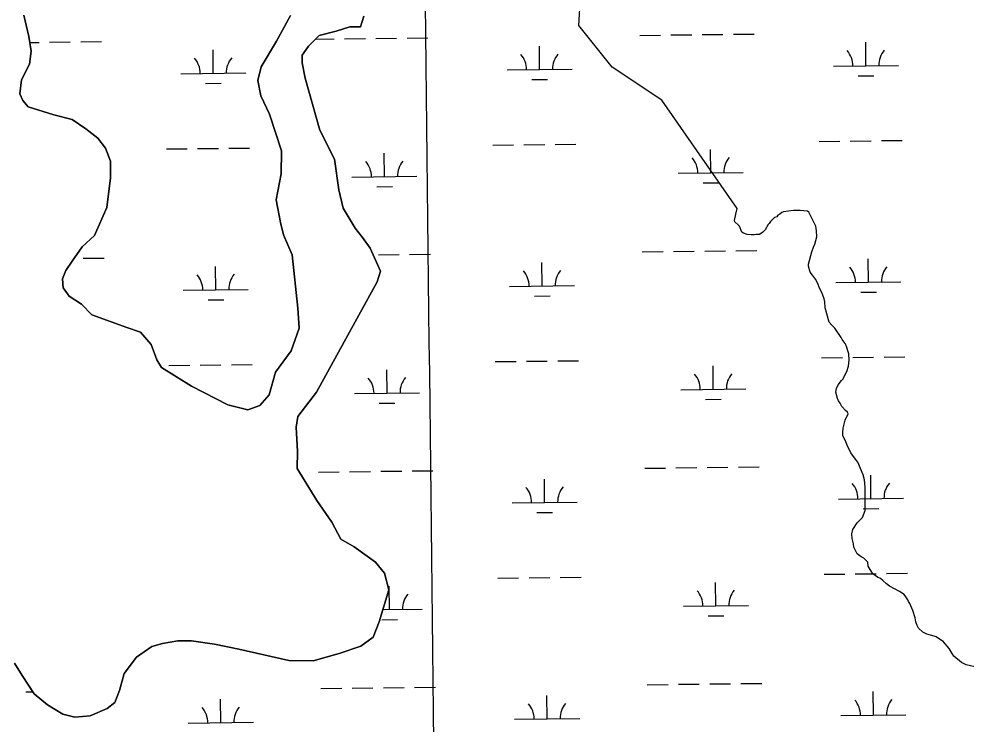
# Model space of a CAD drawing. Extents: x 3684037 to 3722149, y 433263 to 459021.
# Drawn here: x 3703473 to 3704929, y 441020 to 442103 of the extents above; entities that cross this region are included whole.
import ezdxf

# ---------------------------------------------------------------- set-up
doc = ezdxf.new("R2010")
doc.units = 0
for name, color, linetype in [('V-GRID-MAJR', 7, 'Continuous'), ('V-SITE-VEGE', 7, 'Continuous'), ('V-TOPO-SHOR', 7, 'Continuous'), ('V-WETL-SWMP', 7, 'Continuous')]:
    doc.layers.add(name, color=color, linetype=linetype)

msp = doc.modelspace()

# ---------------------------------------------------------------- linework, layer by layer
at = {"layer": 'V-GRID-MAJR'}
msp.add_spline([(3704135.699, 438862.184), (3704065.218, 444919.145), (3703994.696, 450979.575), (3703924.1750000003, 457040.012), (3703924.1350000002, 457043.472)], degree=3, dxfattribs=at)
at = {"layer": 'V-SITE-VEGE'}
for p, q in [((3704333.8910000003, 442093.168), (3704346.617, 442322.378)), ((3704384.792, 442029.49700000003), (3704333.8910000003, 442093.168)), ((3704461.1410000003, 441978.561), (3704384.792, 442029.49700000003)), ((3704577.222, 441812.032), (3704461.1410000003, 441978.561)), ((3704574.91, 441803.59899999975), (3704577.222, 441812.032)), ((3704646.059, 441806.169), (3704642.791, 441803.351)), ((3704648.396, 441807.113), (3704646.059, 441806.169)), ((3704663.838, 441809.036), (3704648.396, 441807.113)), ((3704674.14, 441809.071), (3704663.838, 441809.036)), ((3704685.377, 441808.17), (3704674.14, 441809.071)), ((3704687.257, 441806.302), (3704685.377, 441808.17)), ((3704690.552, 441800.228), (3704687.257, 441806.302)), ((3704573.069, 441793.76), (3704574.91, 441803.59899999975)), ((3704573.544, 441791.42100000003), (3704573.069, 441793.76)), ((3704628.316, 441792.069), (3704626.452, 441789.253)), ((3704632.5160000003, 441796.29600000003), (3704628.316, 441792.069)), ((3704634.853, 441798.17600000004), (3704632.5160000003, 441796.29600000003)), ((3704638.1210000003, 441799.591), (3704634.853, 441798.17600000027)), ((3704639.987, 441801.938), (3704638.1210000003, 441799.591)), ((3704642.791, 441803.351), (3704639.987, 441801.938)), ((3704696.6780000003, 441788.077), (3704690.552, 441800.228)), ((3704579.1780000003, 441786.7579999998), (3704573.544, 441791.4209999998)), ((3704580.589, 441784.89), (3704579.1780000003, 441786.75800000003)), ((3704584.363, 441775.539), (3704580.589, 441784.89)), ((3704620.398, 441779.40199999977), (3704616.664, 441775.6459999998)), ((3704625.0530000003, 441787.37700000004), (3704620.398, 441779.40199999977)), ((3704626.452, 441789.253), (3704625.0530000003, 441787.37700000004)), ((3704698.093, 441784.802), (3704696.6780000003, 441788.077)), ((3704699.051, 441777.786), (3704698.093, 441784.802)), ((3704699.549, 441768.422), (3704699.051, 441777.786)), ((3704586.708, 441774.14199999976), (3704584.363, 441775.53899999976)), ((3704592.799, 441772.291), (3704586.708, 441774.142)), ((3704598.886, 441771.842), (3704592.799, 441772.2909999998)), ((3704603.1010000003, 441771.857), (3704598.886, 441771.842)), ((3704606.377, 441772.33400000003), (3704603.1010000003, 441771.85700000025)), ((3704611.526, 441772.35000000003), (3704606.377, 441772.33400000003)), ((3704616.664, 441775.646), (3704611.526, 441772.35000000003)), ((3704696.778, 441757.179), (3704699.549, 441768.422)), ((3704692.133, 441745.46), (3704694.452, 441752.958)), ((3704694.452, 441752.958), (3704696.778, 441757.179)), ((3704687.046, 441726.719), (3704692.133, 441745.46)), ((3704687.056, 441723.44), (3704687.046, 441726.719)), ((3704689.4280000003, 441714.087), (3704687.056, 441723.44)), ((3704693.186, 441709.884), (3704689.4280000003, 441714.087)), ((3704697.8880000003, 441703.34500000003), (3704693.186, 441709.884)), ((3704700.716, 441697.738), (3704697.8880000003, 441703.34500000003)), ((3704704.491, 441688.855), (3704700.716, 441697.738)), ((3704707.3170000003, 441683.246), (3704704.491, 441688.855)), ((3704711.094, 441673.428), (3704707.3170000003, 441683.246)), ((3704712.046, 441668.748), (3704711.094, 441673.428)), ((3704712.544, 441659.389), (3704712.046, 441668.748)), ((3704718.702, 441637.406), (3704712.544, 441659.389)), ((3704722.929, 441632.73600000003), (3704718.702, 441637.406)), ((3704727.625, 441628.071), (3704722.929, 441632.73600000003)), ((3704737.036, 441614.056), (3704727.625, 441628.071)), ((3704738.918, 441610.786), (3704737.036, 441614.056)), ((3704743.151, 441604.713), (3704738.918, 441610.786)), ((3704745.0330000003, 441601.443), (3704743.151, 441604.713)), ((3704748.8200000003, 441588.815), (3704745.0330000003, 441601.443)), ((3704749.3200000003, 441578.98600000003), (3704748.8200000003, 441588.815)), ((3704748.412, 441570.088), (3704749.3200000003, 441578.98600000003)), ((3704739.583, 441549.929), (3704745.631, 441561.652)), ((3704745.631, 441561.652), (3704748.412, 441570.088)), ((3704732.589, 441541.012), (3704737.718, 441548.04899999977)), ((3704737.718, 441548.049), (3704739.583, 441549.929)), ((3704728.883, 441529.765), (3704729.798, 441535.387)), ((3704731.254, 441519.941), (3704728.883, 441529.765)), ((3704729.798, 441535.387), (3704732.589, 441541.012)), ((3704733.136, 441516.67), (3704731.254, 441519.941)), ((3704735.489, 441512.93200000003), (3704733.136, 441516.67)), ((3704738.316, 441507.7919999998), (3704735.489, 441512.93200000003)), ((3704743.954, 441501.724), (3704738.316, 441507.7919999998)), ((3704746.77, 441499.39299999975), (3704743.954, 441501.724)), ((3704740.298, 441474.561), (3704743.534, 441486.742)), ((3704743.534, 441486.742), (3704747.716, 441496.58900000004)), ((3704747.716, 441496.58900000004), (3704746.77, 441499.39299999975)), ((3704739.848, 441468.0029999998), (3704740.298, 441474.561)), ((3704739.864, 441463.324), (3704739.848, 441468.0029999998)), ((3704744.109, 441453.505), (3704739.864, 441463.324)), ((3704746.467, 441448.365), (3704744.109, 441453.505)), ((3704752.123, 441436.677), (3704746.467, 441448.365)), ((3704755.8850000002, 441431.074), (3704752.123, 441436.677)), ((3704762.937, 441422.202), (3704755.8850000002, 441431.074)), ((3704770.9590000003, 441403.0319999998), (3704762.937, 441422.202)), ((3704772.855, 441395.08), (3704770.9590000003, 441403.0319999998)), ((3704773.828, 441383.849), (3704772.855, 441395.08)), ((3704773.9450000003, 441348.271), (3704773.828, 441383.849)), ((3704769.767, 441337.021), (3704773.9450000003, 441348.271)), ((3704754.845, 441318.71400000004), (3704761.835, 441329.036)), ((3704761.835, 441329.036), (3704769.767, 441337.021)), ((3704753.463, 441312.157), (3704754.845, 441318.71400000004)), ((3704753.9560000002, 441305.136), (3704753.463, 441312.157)), ((3704756.322, 441296.717), (3704753.9560000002, 441305.136)), ((3704756.807, 441291.568), (3704756.322, 441296.717)), ((3704761.991, 441281.2849999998), (3704756.807, 441291.568)), ((3704768.092, 441276.624), (3704761.991, 441281.2849999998)), ((3704771.841, 441274.764), (3704768.092, 441276.624)), ((3704777.949, 441268.69799999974), (3704771.841, 441274.764)), ((3704778.9050000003, 441262.617), (3704777.949, 441268.69799999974)), ((3704785.964, 441250.9339999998), (3704778.9050000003, 441262.6169999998)), ((3704793.003, 441245.33900000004), (3704785.964, 441250.9339999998)), ((3704797.691, 441243.481), (3704793.003, 441245.33900000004)), ((3704800.978, 441240.216), (3704797.691, 441243.481)), ((3704806.614, 441235.08400000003), (3704800.978, 441240.216)), ((3704811.306, 441231.822), (3704806.614, 441235.08400000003)), ((3704826.781, 441223.445), (3704811.306, 441231.822)), ((3704833.818, 441218.786), (3704826.781, 441223.445)), ((3704836.6380000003, 441215.52), (3704833.818, 441218.786)), ((3704839.4620000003, 441210.846), (3704836.6380000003, 441215.52)), ((3704840.875, 441208.042), (3704839.4620000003, 441210.846)), ((3704842.758, 441205.243), (3704840.875, 441208.042)), ((3704847.474, 441194.489), (3704842.758, 441205.243)), ((3704850.788, 441183.262), (3704847.474, 441194.489)), ((3704852.215, 441176.71400000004), (3704850.788, 441183.262)), ((3704854.103, 441171.103), (3704852.215, 441176.71400000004)), ((3704855.99, 441167.363), (3704854.103, 441171.103)), ((3704862.5640000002, 441160.832), (3704855.99, 441167.363)), ((3704869.128, 441158.043), (3704862.5640000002, 441160.832)), ((3704880.373, 441154.803), (3704869.128, 441158.043)), ((3704883.185, 441153.875), (3704880.373, 441154.803)), ((3704894.447, 441145.95300000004), (3704883.185, 441153.875)), ((3704903.3740000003, 441135.68200000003), (3704894.447, 441145.95300000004)), ((3704907.612, 441128.20699999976), (3704903.3740000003, 441135.68200000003)), ((3704910.434, 441124.0029999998), (3704907.612, 441128.20699999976)), ((3704922.171, 441114.20900000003), (3704910.434, 441124.0029999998)), ((3704929.202, 441110.955), (3704922.171, 441114.20900000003)), ((3704949.348, 441106.33900000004), (3704929.202, 441110.955))]:
    msp.add_line(p, q, dxfattribs=at)
at = {"layer": 'V-TOPO-SHOR'}
for points in [[(3703890.383, 442108.992), (3703868.8140000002, 442069.41000000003), (3703844.901, 442029.857), (3703839.961, 442008.82300000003), (3703844.365, 441985.33400000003), (3703858.086, 441957.045), (3703876.1550000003, 441900.58), (3703875.7320000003, 441865.431), (3703868.222, 441825.68), (3703874.829, 441790.446), (3703879.29, 441771.643), (3703892.983, 441741.011), (3703901.3680000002, 441658.88300000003), (3703903.345, 441628.392), (3703891.205, 441593.38300000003), (3703867.377, 441560.859), (3703857.5810000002, 441525.82300000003), (3703843.323, 441509.58900000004), (3703824.492, 441502.78500000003), (3703794.114, 441510.18200000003), (3703738.214, 441538.978), (3703691.687, 441567.662), (3703684.798, 441579.463), (3703675.707, 441603.009), (3703659.5300000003, 441621.95300000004), (3703638.525, 441629.237), (3703584.855, 441648.632), (3703568.649, 441665.233), (3703550.044, 441677.175), (3703540.826, 441690.17600000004), (3703539.824, 441704.25), (3703544.665, 441717.081), (3703554.208, 441731.028), (3703569.707, 441753.106), (3703588.665, 441770.455), (3703607.934, 441813.58), (3703613.17, 441859.218), (3703613.481, 441884.994), (3703605.519, 441905.011), (3703593.986, 441920.38300000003), (3703575.409, 441934.669), (3703554.489, 441948.983), (3703526.454, 441956.351), (3703486.759, 441968.547), (3703478.67, 441978.01900000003), (3703474.111, 441988.62), (3703476.708, 442009.68200000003), (3703488.721, 442034.145), (3703491.304, 442054.03500000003), (3703488.057, 442076.33900000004), (3703480.25, 442109.243)], [(3703960.4, 442084.713), (3703981.574, 442091.489), (3703997.977, 442091.291), (3704002.861, 442107.63800000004)], [(3703465.915, 441113.373), (3703477.406, 441094.485), (3703495.813, 441066.14), (3703516.705, 441049.483), (3703539.969, 441035.141), (3703558.659, 441030.229), (3703582.12, 441032.29000000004), (3703608.037, 441043.696), (3703619.867, 441052.928), (3703627.122, 441071.59), (3703634.463, 441097.281), (3703653.519, 441122.832), (3703677.15, 441138.95300000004), (3703693.609, 441143.442), (3703717.099, 441147.846), (3703738.188, 441147.592), (3703773.281, 441142.482), (3703810.6890000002, 441135.001), (3703887.8200000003, 441117.667), (3703925.313, 441117.215), (3703965.29, 441128.452), (3703998.237, 441139.773), (3704017.153, 441153.607), (3704026.808, 441176.928), (3704041.461, 441225.967), (3704034.741, 441251.82800000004), (3704020.879, 441268.401), (3703988.355, 441292.229), (3703967.406, 441304.199), (3703953.657, 441330.145), (3703930.619, 441363.233), (3703900.7490000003, 441412.809), (3703901.059, 441438.585), (3703899.167, 441476.106), (3703901.708, 441492.481), (3703930.279, 441529.635), (3704023.727, 441699.59500000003), (3704028.612, 441715.941), (3704012.632, 441751.288), (3704001.113, 441767.832), (3703989.566, 441782.033), (3703971.186, 441812.722), (3703964.495, 441840.92600000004), (3703958.029, 441887.876), (3703935.133, 441932.681), (3703912.659, 442012.635), (3703908.255, 442036.125), (3703908.396, 442047.841), (3703917.938, 442061.788), (3703934.539, 442077.993), (3703960.4, 442084.713)]]:
    msp.add_lwpolyline(points, dxfattribs=at)
at = {"layer": 'V-WETL-SWMP'}
for p, q in [((3703567.598553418, 442068.26220721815), (3703599.5963871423, 442068.6345471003)), ((3703928.8771345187, 442072.4661925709), (3703957.4801581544, 442072.7990290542)), ((3703973.479075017, 442072.98519899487), (3704005.47690874, 442073.35753887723)), ((3704021.4758256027, 442073.54370881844), (3704053.4736593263, 442073.91604870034)), ((3704069.4725761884, 442074.10221864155), (3704101.4704099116, 442074.4745585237)), ((3704427.3563472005, 442078.26670059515), (3704459.354180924, 442078.6390404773)), ((3704475.353097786, 442078.82521041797), (3704507.3509315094, 442079.1975503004)), ((3704523.3498483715, 442079.38372024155), (3704555.3476820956, 442079.75606012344)), ((3704571.346598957, 442079.94223006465), (3704603.3444326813, 442080.3145699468)), ((3703489.3653422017, 442067.3518535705), (3703503.6028859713, 442067.5175274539)), ((3703519.601802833, 442067.7036973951), (3703551.5996365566, 442068.076037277)), ((3703771.4912044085, 442019.88935023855), (3703771.072322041, 442055.88691317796)), ((3704273.3652271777, 442025.72936166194), (3704272.9463448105, 442061.7269246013)), ((3704775.2392499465, 442031.56937308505), (3704774.8203675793, 442067.56693602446)), ((3704223.3686119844, 442025.1475805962), (3704323.361842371, 442026.31114272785)), ((3704725.242634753, 442030.9875920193), (3704825.2358651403, 442032.15115415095)), ((3703721.4945892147, 442019.3075691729), (3703821.4878196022, 442020.4711313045)), ((3704261.545588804, 442010.1597788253), (3704285.5439640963, 442010.4390337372)), ((3704763.419611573, 442015.9997902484), (3704787.4179868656, 442016.2790451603)), ((3703759.671566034, 442004.31976740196), (3703783.669941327, 442004.59902231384)), ((3704201.305319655, 441909.4510282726), (3704233.303153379, 441909.8233681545)), ((3704249.3020702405, 441910.00953809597), (3704281.299903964, 441910.38187797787)), ((3704297.2988208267, 441910.568047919), (3704329.29665455, 441910.9403878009)), ((3704703.1793424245, 441915.29103969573), (3704735.1771761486, 441915.6633795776)), ((3704751.17609301, 441915.8495495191), (3704783.1739267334, 441916.221889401)), ((3704799.1728435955, 441916.4080593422), (3704831.170677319, 441916.7803992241)), ((3703699.4312968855, 441903.6110168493), (3703731.4291306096, 441903.9833567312)), ((3703747.428047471, 441904.16952667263), (3703779.4258811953, 441904.54186655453)), ((3703795.4247980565, 441904.7280364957), (3703827.4226317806, 441905.1003763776)), ((3704034.7928711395, 441861.0802779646), (3704034.3739887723, 441897.077840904)), ((3704536.6668939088, 441866.9202893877), (3704536.2480115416, 441902.9178523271)), ((3704486.670278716, 441866.338508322), (3704586.663509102, 441867.5020704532)), ((3703984.796255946, 441860.4984968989), (3704084.789486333, 441861.6620590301)), ((3704524.847255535, 441851.3507065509), (3704548.8456308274, 441851.62996146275)), ((3704022.973232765, 441845.5106951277), (3704046.971608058, 441845.78995003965)), ((3703571.46943374, 441735.6097280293), (3703603.4672674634, 441735.9820679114)), ((3704025.3467059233, 441740.8912296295), (3704057.344539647, 441741.2635695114)), ((3704073.3434565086, 441741.4497394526), (3704105.3412902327, 441741.82207933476)), ((3704431.227227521, 441745.6142214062), (3704463.2250612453, 441745.98656128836)), ((3704479.223978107, 441746.1727312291), (3704511.2218118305, 441746.54507111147)), ((3704527.2207286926, 441746.7312410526), (3704559.2185624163, 441747.1035809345)), ((3704575.2174792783, 441747.28975087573), (3704607.2153130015, 441747.66209075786)), ((3704779.110130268, 441698.9168938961), (3704778.6912479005, 441734.91445683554)), ((3703775.362084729, 441687.2368710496), (3703774.943202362, 441723.23443398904)), ((3704277.236107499, 441693.076882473), (3704276.817225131, 441729.0744454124)), ((3704227.2394923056, 441692.4951014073), (3704327.2327226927, 441693.6586635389)), ((3704729.113515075, 441698.3351128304), (3704829.1067454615, 441699.49867496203)), ((3703725.365469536, 441686.65508998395), (3703825.3586999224, 441687.8186521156)), ((3704265.416469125, 441677.5072996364), (3704289.4148444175, 441677.78655454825)), ((3704767.290491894, 441683.3473110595), (3704791.2888671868, 441683.6265659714)), ((3703763.5424463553, 441671.66728821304), (3703787.5408216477, 441671.9465431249)), ((3704205.176199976, 441576.7985490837), (3704237.1740337, 441577.1708889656)), ((3704253.1729505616, 441577.35705890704), (3704285.1707842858, 441577.72939878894)), ((3704301.169701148, 441577.91556873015), (3704333.167534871, 441578.287908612)), ((3704707.0502227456, 441582.6385605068), (3704739.0480564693, 441583.0109003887)), ((3704755.046973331, 441583.19707033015), (3704787.0448070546, 441583.56941021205)), ((3704803.043723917, 441583.75558015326), (3704835.0415576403, 441584.12792003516)), ((3703703.302177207, 441570.95853766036), (3703735.300010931, 441571.33087754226)), ((3703751.298927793, 441571.5170474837), (3703783.296761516, 441571.8893873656)), ((3703799.295678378, 441572.07555730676), (3703831.2935121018, 441572.44789718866)), ((3704038.663751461, 441528.42779877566), (3704038.2448690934, 441564.4253617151)), ((3704540.53777423, 441534.26781019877), (3704540.118891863, 441570.2653731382)), ((3704490.5411590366, 441533.6860291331), (3704590.5343894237, 441534.84959126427)), ((3703988.6671362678, 441527.84601771), (3704088.660366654, 441529.00957984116)), ((3704528.7181358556, 441518.69822736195), (3704552.7165111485, 441518.9774822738)), ((3704026.844113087, 441512.8582159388), (3704050.8424883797, 441513.1374708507)), ((3704435.0981078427, 441412.9617422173), (3704467.0959415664, 441413.33408209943)), ((3704483.094858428, 441413.5202520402), (3704515.092692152, 441413.89259192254)), ((3704531.0916090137, 441414.0787618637), (3704563.089442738, 441414.4511017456)), ((3704579.088359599, 441414.6372716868), (3704611.086193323, 441415.00961156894)), ((3703933.2240850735, 441407.1217307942), (3703965.221918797, 441407.49407067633)), ((3703981.220835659, 441407.680240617), (3704013.218669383, 441408.05258049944)), ((3704029.2175862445, 441408.2387504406), (3704061.2154199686, 441408.6110903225)), ((3704077.21433683, 441408.7972602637), (3704109.2121705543, 441409.16960014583)), ((3704782.9810105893, 441366.2644147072), (3704782.5621282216, 441402.2619776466)), ((3704281.1069878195, 441360.4244032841), (3704280.688105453, 441396.4219662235)), ((3704231.110372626, 441359.84262221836), (3704331.103603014, 441361.00618435)), ((3704732.984395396, 441365.68263364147), (3704832.977625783, 441366.8461957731)), ((3704269.287349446, 441344.85482044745), (3704293.2857247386, 441345.1340753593)), ((3704771.1613722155, 441350.69483187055), (3704795.1597475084, 441350.9740867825)), ((3704209.0470802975, 441244.1460698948), (3704241.0449140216, 441244.5184097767)), ((3704257.043830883, 441244.7045797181), (3704289.0416646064, 441245.0769196)), ((3704305.0405814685, 441245.26308954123), (3704337.038415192, 441245.6354294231)), ((3704710.9211030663, 441249.9860813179), (3704742.9189367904, 441250.3584211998)), ((3704758.917853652, 441250.5445911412), (3704790.915687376, 441250.9169310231)), ((3704806.914604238, 441251.10310096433), (3704838.9124379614, 441251.47544084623)), ((3704042.5346317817, 441195.77531958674), (3704042.1157494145, 441231.77288252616)), ((3704544.408654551, 441201.61533100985), (3704543.9897721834, 441237.61289394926)), ((3704032.404412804, 441195.6574402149), (3704092.531246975, 441196.35710065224)), ((3704494.412039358, 441201.0335499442), (3704594.405269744, 441202.19711207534)), ((3704030.714993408, 441180.2057367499), (3704054.7133687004, 441180.4849916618)), ((3704532.589016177, 441186.045748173), (3704556.58739147, 441186.3250030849)), ((3704438.9689881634, 441080.3092630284), (3704470.966821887, 441080.6816029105)), ((3704486.9657387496, 441080.86777285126), (3704518.963572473, 441081.2401127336)), ((3704534.9624893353, 441081.4262826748), (3704566.9603230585, 441081.7986225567)), ((3704582.9592399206, 441081.9847924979), (3704614.9570736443, 441082.35713238)), ((3703483.2176932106, 441069.18775000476), (3703493.7541972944, 441069.3103570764)), ((3703937.094965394, 441074.4692516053), (3703969.0927991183, 441074.8415914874)), ((3703985.0917159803, 441075.02776142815), (3704017.0895497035, 441075.4001013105)), ((3704033.0884665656, 441075.58627125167), (3704065.0863002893, 441075.95861113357)), ((3704081.0852171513, 441076.1447810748), (3704113.083050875, 441076.5171209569)), ((3704284.977868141, 441027.77192409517), (3704284.5589857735, 441063.7694870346)), ((3704786.8518909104, 441033.6119355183), (3704786.433008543, 441069.6094984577)), ((3703783.1038453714, 441021.93191267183), (3703782.684963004, 441057.9294756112)), ((3704736.8552757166, 441033.03015445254), (3704836.8485061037, 441034.19371658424)), ((3703733.107230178, 441021.3501316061), (3703833.100460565, 441022.51369373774)), ((3704234.981252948, 441027.19014302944), (3704334.9744833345, 441028.3537051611))]:
    msp.add_line(p, q, dxfattribs=at)
for points in [[(3704002.8610000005, 442107.6379999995), (3703997.9770000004, 442091.291), (3703981.5740000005, 442091.48899999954), (3703960.4000000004, 442084.7129999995), (3703934.5390000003, 442077.993), (3703917.938, 442061.788), (3703908.3960000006, 442047.8409999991), (3703908.255000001, 442036.12499999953), (3703912.6590000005, 442012.635), (3703935.133, 441932.6809999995), (3703958.0290000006, 441887.8759999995), (3703964.4950000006, 441840.9259999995), (3703971.1860000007, 441812.722), (3703989.5660000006, 441782.03299999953), (3704001.113, 441767.83199999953), (3704012.6320000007, 441751.28799999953), (3704028.6120000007, 441715.9409999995), (3704023.7270000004, 441699.5949999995), (3703930.279000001, 441529.63499999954), (3703901.708, 441492.481), (3703899.1670000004, 441476.1059999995), (3703901.0590000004, 441438.58499999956), (3703900.749000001, 441412.80899999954), (3703930.6190000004, 441363.23299999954), (3703953.6570000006, 441330.144999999), (3703967.4060000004, 441304.199), (3703988.3550000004, 441292.2289999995), (3704020.8790000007, 441268.40099999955), (3704034.7410000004, 441251.8279999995), (3704041.4610000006, 441225.96699999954), (3704026.8080000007, 441176.9279999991), (3704017.1530000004, 441153.606999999), (3703998.237000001, 441139.7729999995), (3703965.2900000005, 441128.4519999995), (3703925.313, 441117.21499999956), (3703887.8200000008, 441117.667), (3703810.6890000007, 441135.0009999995), (3703773.2810000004, 441142.48199999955), (3703738.1880000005, 441147.59199999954), (3703717.0990000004, 441147.84599999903), (3703693.609, 441143.4419999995), (3703677.1500000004, 441138.95299999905), (3703653.519000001, 441122.83199999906), (3703634.4630000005, 441097.28099999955), (3703627.1220000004, 441071.58999999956), (3703619.8670000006, 441052.92799999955), (3703608.0370000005, 441043.69599999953), (3703582.1200000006, 441032.2899999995), (3703558.659000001, 441030.2289999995), (3703539.969, 441035.14099999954), (3703516.705000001, 441049.48299999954), (3703495.8130000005, 441066.1399999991), (3703477.4060000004, 441094.48499999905), (3703465.9150000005, 441113.37299999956)], [(3703480.250000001, 442109.24299999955), (3703488.0570000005, 442076.3389999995), (3703491.3040000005, 442054.0349999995), (3703488.7210000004, 442034.14499999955), (3703476.708000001, 442009.6819999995), (3703474.111000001, 441988.61999999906), (3703478.6700000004, 441978.01899999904), (3703486.7590000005, 441968.54699999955), (3703526.4540000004, 441956.35099999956), (3703554.489, 441948.98299999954), (3703575.409, 441934.6689999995), (3703593.9860000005, 441920.3829999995), (3703605.519000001, 441905.01099999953), (3703613.4810000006, 441884.994), (3703613.1700000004, 441859.2179999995), (3703607.9340000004, 441813.57999999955), (3703588.665000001, 441770.45499999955), (3703569.707, 441753.1059999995), (3703554.2080000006, 441731.0279999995), (3703544.6650000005, 441717.081), (3703539.8240000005, 441704.24999999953), (3703540.826, 441690.1759999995), (3703550.044, 441677.1749999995), (3703568.649, 441665.23299999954), (3703584.8550000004, 441648.632), (3703638.525000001, 441629.23699999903), (3703659.5300000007, 441621.9529999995), (3703675.7070000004, 441603.009), (3703684.7980000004, 441579.46299999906), (3703691.6870000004, 441567.662), (3703738.2140000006, 441538.9779999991), (3703794.114, 441510.18199999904), (3703824.4920000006, 441502.7849999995), (3703843.323, 441509.5889999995), (3703857.5810000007, 441525.82299999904), (3703867.3770000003, 441560.85899999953), (3703891.205, 441593.38299999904), (3703903.3450000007, 441628.39199999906), (3703901.3680000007, 441658.8829999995), (3703892.983, 441741.01099999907), (3703879.2900000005, 441771.6429999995), (3703874.8290000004, 441790.44599999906), (3703868.222, 441825.67999999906), (3703875.7320000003, 441865.43099999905), (3703876.155000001, 441900.57999999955), (3703858.086, 441957.04499999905), (3703844.3650000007, 441985.3339999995), (3703839.9610000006, 442008.8229999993), (3703844.901, 442029.85699999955), (3703868.814000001, 442069.4099999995), (3703890.3830000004, 442108.9919999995)]]:
    msp.add_lwpolyline(points, dxfattribs=at)
for centre, radius, start, end in [((3704719.994528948, 442031.4013582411), 35.24628790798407, 359.8948669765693, 41.43852530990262), ((3704830.4729216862, 442032.6869300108), 35.246287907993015, 139.89486397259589, 181.4385223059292), ((3703716.246483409, 442019.72133539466), 35.24628790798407, 359.8948669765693, 41.43852530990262), ((3703826.724876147, 442021.00690716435), 35.246287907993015, 139.89486397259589, 181.4385223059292), ((3704218.1205061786, 442025.561346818), 35.24628790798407, 359.8948669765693, 41.43852530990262), ((3704328.598898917, 442026.8469185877), 35.246287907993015, 139.89486397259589, 181.4385223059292), ((3703979.54815014, 441860.9122631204), 35.24628790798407, 359.8948669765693, 41.43852530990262), ((3704090.0265428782, 441862.19783489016), 35.246287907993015, 139.89486397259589, 181.4385223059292), ((3704481.4221729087, 441866.7522745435), 35.24628790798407, 359.8948669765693, 41.43852530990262), ((3704591.9005656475, 441868.03784631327), 35.246287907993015, 139.89486397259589, 181.4385223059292), ((3704723.8654092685, 441698.7488790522), 35.24628790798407, 359.8948669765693, 41.43852530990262), ((3704834.343802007, 441700.03445082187), 35.246287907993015, 139.89486397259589, 181.4385223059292), ((3703720.11736373, 441687.06885620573), 35.24628790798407, 359.8948669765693, 41.43852530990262), ((3703830.5957564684, 441688.3544279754), 35.246287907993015, 139.89486397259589, 181.4385223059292), ((3704221.9913864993, 441692.90886762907), 35.24628790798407, 359.8948669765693, 41.43852530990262), ((3704332.4697792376, 441694.19443939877), 35.246287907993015, 139.89486397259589, 181.4385223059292), ((3703983.419030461, 441528.2597839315), 35.24628790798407, 359.8948669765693, 41.43852530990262), ((3704093.8974232, 441529.54535570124), 35.246287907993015, 139.89486397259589, 181.4385223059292), ((3704485.2930532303, 441534.0997953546), 35.24628790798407, 359.8948669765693, 41.43852530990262), ((3704595.7714459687, 441535.38536712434), 35.246287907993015, 139.89486397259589, 181.4385223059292), ((3704336.3406595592, 441361.54196020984), 35.246287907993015, 139.89486397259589, 181.4385223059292), ((3704727.73628959, 441366.09639986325), 35.24628790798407, 359.8948669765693, 41.43852530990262), ((3704838.2146823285, 441367.38197163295), 35.246287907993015, 139.89486397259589, 181.4385223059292), ((3704225.862266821, 441360.25638844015), 35.24628790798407, 359.8948669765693, 41.43852530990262), ((3704489.163933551, 441201.4473161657), 35.24628790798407, 359.8948669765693, 41.43852530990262), ((3704599.6423262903, 441202.7328879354), 35.246287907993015, 139.89486397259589, 181.4385223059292), ((3704097.768303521, 441196.8928765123), 35.246287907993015, 139.89486397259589, 181.4385223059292), ((3704229.7331471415, 441027.6039092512), 35.24628790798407, 359.8948669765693, 41.43852530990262), ((3704340.21153988, 441028.8894810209), 35.246287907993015, 139.89486397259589, 181.4385223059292), ((3704731.607169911, 441033.4439206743), 35.24628790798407, 359.8948669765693, 41.43852530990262), ((3704842.085562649, 441034.729492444), 35.246287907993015, 139.89486397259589, 181.4385223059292), ((3703727.8591243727, 441021.7638978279), 35.24628790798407, 359.8948669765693, 41.43852530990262), ((3703838.337517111, 441023.0494695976), 35.246287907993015, 139.89486397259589, 181.4385223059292)]:
    msp.add_arc(centre, radius, start, end, dxfattribs=at)

doc.saveas('drawing.dxf')
